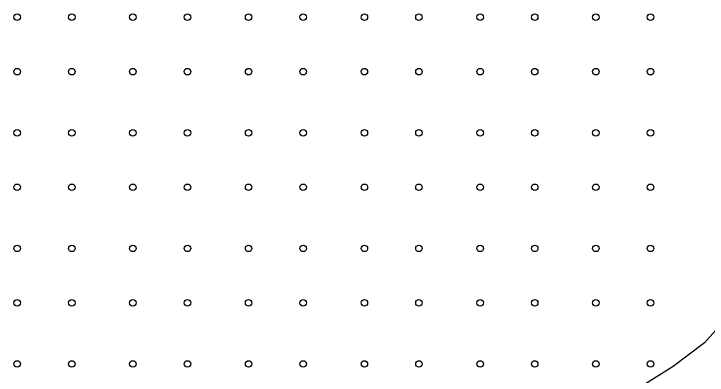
# Model space of a CAD drawing. Extents: x 419396 to 421519, y 4453567 to 4456767.
# Drawn here: x 420714.3 to 420841.3, y 4455101.7 to 4455167.9 of the extents above; entities that cross this region are included whole.
import ezdxf

# ---------------------------------------------------------------- set-up
doc = ezdxf.new("R2010")
doc.units = 0
doc.layers.add('F_YAPI_YAKLAŞMA', color=7, linetype='Continuous')
doc.layers.add('Level 33', color=7, linetype='Continuous')

msp = doc.modelspace()

# ---------------------------------------------------------------- linework, layer by layer
at = {"layer": 'F_YAPI_YAKLAŞMA'}
for p, q in [((420845.28, 4455112.6), (420840.82, 4455107.59)), ((420840.82, 4455107.59), (420835.1, 4455103.23)), ((420835.1, 4455103.23), (420799.68, 4455081.24))]:
    msp.add_line(p, q, dxfattribs=at)
at = {"layer": 'Level 33'}
for centre in [(420714.92, 4455167.31), (420724.92, 4455167.31), (420736.12, 4455167.31), (420746.12, 4455167.31), (420757.32, 4455167.31), (420767.32, 4455167.31), (420778.52, 4455167.31), (420788.52, 4455167.31), (420799.72, 4455167.31), (420809.72, 4455167.31), (420820.92, 4455167.31), (420830.92, 4455167.31), (420714.92, 4455157.31), (420724.92, 4455157.31), (420736.12, 4455157.31), (420746.12, 4455157.31), (420757.32, 4455157.31), (420767.32, 4455157.31), (420778.52, 4455157.31), (420788.52, 4455157.31), (420799.72, 4455157.31), (420809.72, 4455157.31), (420820.92, 4455157.31), (420830.92, 4455157.31), (420714.92, 4455146.11), (420724.92, 4455146.11), (420736.12, 4455146.11), (420746.12, 4455146.11), (420757.32, 4455146.11), (420767.32, 4455146.11), (420778.52, 4455146.11), (420788.52, 4455146.11), (420799.72, 4455146.11), (420809.72, 4455146.11), (420820.92, 4455146.11), (420830.92, 4455146.11), (420714.92, 4455136.11), (420724.92, 4455136.11), (420736.12, 4455136.11), (420746.12, 4455136.11), (420757.32, 4455136.11), (420767.32, 4455136.11), (420778.52, 4455136.11), (420788.52, 4455136.11), (420799.72, 4455136.11), (420809.72, 4455136.11), (420820.92, 4455136.11), (420830.92, 4455136.11), (420714.92, 4455124.91), (420724.92, 4455124.91), (420736.12, 4455124.91), (420746.12, 4455124.91), (420757.32, 4455124.91), (420767.32, 4455124.91), (420778.52, 4455124.91), (420788.52, 4455124.91), (420799.72, 4455124.91), (420809.72, 4455124.91), (420820.92, 4455124.91), (420830.92, 4455124.91), (420714.92, 4455114.91), (420724.92, 4455114.91), (420736.12, 4455114.91), (420746.12, 4455114.91), (420757.32, 4455114.91), (420767.32, 4455114.91), (420778.52, 4455114.91), (420788.52, 4455114.91), (420799.72, 4455114.91), (420809.72, 4455114.91), (420820.92, 4455114.91), (420830.92, 4455114.91), (420714.92, 4455103.71), (420724.92, 4455103.71), (420736.12, 4455103.71), (420746.12, 4455103.71), (420757.32, 4455103.71), (420767.32, 4455103.71), (420778.52, 4455103.71), (420788.52, 4455103.71), (420799.72, 4455103.71), (420809.72, 4455103.71), (420820.92, 4455103.71), (420830.92, 4455103.71)]:
    msp.add_circle(centre, 0.6, dxfattribs=at)

doc.saveas('drawing.dxf')
